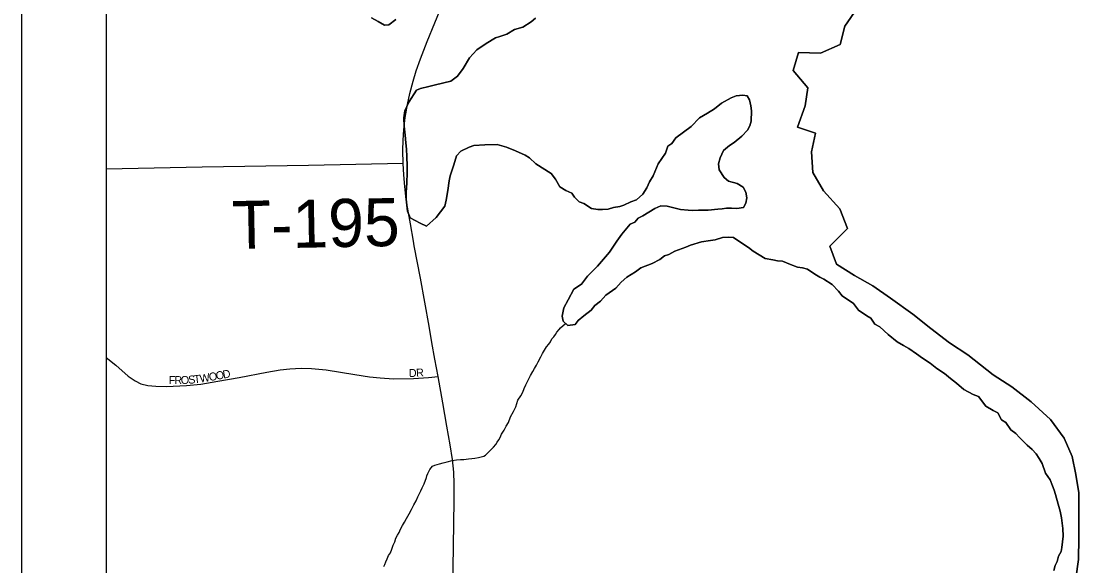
# Model space of a CAD drawing. Extents: x 10.6 to 44.6, y -2.6 to 23.4.
# Drawn here: x 13.103 to 14.367, y 16.07 to 16.714 of the extents above; entities that cross this region are included whole.
import ezdxf

# ---------------------------------------------------------------- set-up
doc = ezdxf.new("R2010")
doc.units = 0
for name, color, linetype in [('GM_X_County', 7, 'Continuous'), ('GM_X_Major_Lake', 7, 'Continuous'), ('GM_X_Major_River', 7, 'Continuous'), ('GM_X_Minor_River', 7, 'Continuous'), ('GM_X_State_Route', 7, 'Continuous'), ('GM_X_Township', 7, 'Continuous'), ('GM_X_Township_Road', 7, 'Continuous'), ('GM_X_Township_Road_Text', 7, 'Continuous'), ('GM_X_Township_Subdivision', 7, 'Continuous'), ('GM_X_Township_Subdivision_Text', 7, 'Continuous'), ('SH_Data', 7, 'Continuous')]:
    doc.layers.add(name, color=color, linetype=linetype)

msp = doc.modelspace()

# ---------------------------------------------------------------- linework, layer by layer
at = {"layer": 'GM_X_County'}
msp.add_lwpolyline([(20.0033, 15.5302), (20.0033, 22.3267), (13.2033, 22.3267), (13.2033, 15.5267), (19.8413, 15.5267)], dxfattribs=at)
at = {"layer": 'GM_X_Major_Lake'}
for points in [[(14.0673, 16.4267), (14.0595, 16.4479), (14.0804, 16.4687), (14.0711, 16.4918), (14.0519, 16.5132), (14.0391, 16.5351), (14.0377, 16.5594), (14.0424, 16.5815), (14.0211, 16.5884), (14.0302, 16.6136), (14.0334, 16.6349), (14.0161, 16.6556), (14.0223, 16.677), (14.0484, 16.6762), (14.0714, 16.6864), (14.0772, 16.7081), (14.0921, 16.7296)], [(13.5172, 16.7177), (13.5248, 16.7136), (13.5324, 16.7091), (13.5374, 16.7096), (13.546, 16.7158)], [(13.7112, 16.7175), (13.7059, 16.7132), (13.6961, 16.707), (13.6863, 16.7039), (13.6773, 16.6984), (13.669, 16.6957), (13.6637, 16.6941), (13.6528, 16.6875), (13.6415, 16.6801), (13.6329, 16.6705), (13.6255, 16.6579), (13.6188, 16.6487), (13.6109, 16.6429), (13.5927, 16.6388), (13.5848, 16.6365), (13.575, 16.6341), (13.5701, 16.6325), (13.5612, 16.6183), (13.5564, 16.608), (13.5553, 16.5996), (13.5558, 16.5897), (13.5567, 16.5791), (13.5576, 16.57), (13.5584, 16.5624), (13.5589, 16.5537), (13.5594, 16.5426), (13.5591, 16.535), (13.5589, 16.5225), (13.5579, 16.5118), (13.558, 16.5035), (13.5597, 16.4891), (13.5628, 16.4815), (13.5746, 16.4752), (13.5822, 16.4715), (13.5935, 16.4819), (13.6039, 16.4953), (13.6053, 16.5022), (13.6075, 16.5136), (13.6089, 16.525), (13.6103, 16.5311), (13.6143, 16.5441), (13.6176, 16.5548), (13.6228, 16.5602), (13.6326, 16.5649), (13.6383, 16.5668), (13.6512, 16.5678), (13.6656, 16.5679), (13.6713, 16.5665), (13.6766, 16.565), (13.6876, 16.5606), (13.699, 16.5554), (13.704, 16.5521), (13.7113, 16.5453), (13.7296, 16.5338), (13.7346, 16.527), (13.74, 16.518), (13.7469, 16.5135), (13.7541, 16.5105), (13.7572, 16.5056), (13.7626, 16.5004), (13.7683, 16.4982), (13.7775, 16.4922), (13.785, 16.4912), (13.7903, 16.4912)], [(13.7903, 16.4912), (13.7972, 16.4917), (13.8032, 16.4937), (13.8108, 16.4949), (13.8157, 16.4965), (13.824, 16.5004), (13.8304, 16.5028), (13.8382, 16.5093), (13.8427, 16.517), (13.846, 16.5239), (13.8501, 16.5311), (13.8564, 16.5453), (13.865, 16.5579), (13.8675, 16.5659), (13.8724, 16.5691), (13.8772, 16.576), (13.8953, 16.5895), (13.905, 16.5995), (13.9144, 16.6053), (13.9227, 16.6104), (13.9313, 16.6169), (13.9426, 16.6231), (13.9483, 16.6255), (13.9562, 16.6264), (13.9615, 16.6257), (13.9642, 16.6208), (13.9658, 16.6139), (13.9666, 16.6079), (13.9664, 16.5957), (13.9646, 16.59), (13.962, 16.585), (13.9553, 16.5781), (13.9463, 16.5704), (13.9406, 16.5669), (13.9335, 16.5611), (13.9294, 16.5523), (13.9276, 16.5451), (13.9285, 16.5382), (13.9342, 16.5292), (13.9396, 16.5247), (13.9495, 16.5221), (13.9567, 16.5177), (13.9598, 16.5116), (13.961, 16.5048), (13.96, 16.4987), (13.957, 16.4937), (13.9491, 16.4925), (13.943, 16.4928), (13.9369, 16.4927), (13.932, 16.4919), (13.9267, 16.4915), (13.9154, 16.4906), (13.904, 16.4904), (13.8968, 16.4899), (13.8919, 16.4903), (13.8828, 16.4913), (13.8778, 16.4924), (13.8668, 16.4953), (13.8592, 16.4955), (13.8521, 16.4924), (13.8382, 16.4839), (13.8325, 16.4811), (13.8288, 16.4761), (13.8231, 16.4738), (13.8134, 16.4619), (13.8075, 16.4538), (13.7985, 16.4408), (13.794, 16.4354), (13.7843, 16.4243), (13.7727, 16.4123), (13.7656, 16.4028), (13.7566, 16.3969), (13.7496, 16.3843), (13.7447, 16.3748), (13.7426, 16.3652), (13.7438, 16.3592), (13.7492, 16.3539), (13.7579, 16.3552), (13.7616, 16.3601), (13.7683, 16.3656), (13.777, 16.3721), (13.7811, 16.3775), (13.7878, 16.3829), (13.7942, 16.3898), (13.8062, 16.3983), (13.8126, 16.4053), (13.8193, 16.411), (13.8295, 16.4176), (13.8359, 16.4223), (13.8491, 16.4274), (13.8581, 16.4321), (13.8637, 16.4363), (13.869, 16.4379), (13.8758, 16.4418), (13.889, 16.4465), (13.8946, 16.4492), (13.9075, 16.4528), (13.9181, 16.4545), (13.9237, 16.4553), (13.9324, 16.4581), (13.9396, 16.4586)], [(13.9396, 16.4586), (13.9453, 16.4579), (13.9529, 16.453), (13.9629, 16.4463), (13.9686, 16.4418), (13.9759, 16.4374), (13.9827, 16.4333), (13.9918, 16.4315), (13.9975, 16.4304), (14.0032, 16.4301), (14.0127, 16.426), (14.0211, 16.4231), (14.0268, 16.4224), (14.0329, 16.4206), (14.0417, 16.4146), (14.0474, 16.4113), (14.0523, 16.4087), (14.0619, 16.4027)], [(14.3505, 16.0549), (14.3536, 16.0774), (14.3541, 16.1028), (14.3541, 16.1313), (14.3538, 16.156), (14.3502, 16.178), (14.3461, 16.1992), (14.3364, 16.2208), (14.3202, 16.243), (14.2976, 16.2636), (14.2747, 16.2816), (14.2526, 16.2957), (14.2227, 16.3193), (14.201, 16.3334), (14.1788, 16.3503), (14.1574, 16.3675), (14.131, 16.3865), (14.11, 16.4011), (14.0883, 16.4133), (14.0673, 16.4267)], [(14.0619, 16.4027), (14.0696, 16.3945), (14.0738, 16.3892), (14.0872, 16.3799), (14.0933, 16.372), (14.1029, 16.3653), (14.1078, 16.3627), (14.1124, 16.3555), (14.1185, 16.3525), (14.1285, 16.3432), (14.1388, 16.3349), (14.1465, 16.3305), (14.1526, 16.3267), (14.1617, 16.3204), (14.169, 16.3152), (14.1781, 16.3096), (14.1858, 16.3032), (14.195, 16.2973), (14.2022, 16.2913), (14.2091, 16.2857), (14.2179, 16.2782), (14.229, 16.2726), (14.2351, 16.27), (14.2439, 16.2587), (14.2527, 16.2535), (14.258, 16.2509), (14.2623, 16.2426), (14.2676, 16.2393), (14.2734, 16.2306), (14.2795, 16.2265), (14.2837, 16.2216), (14.2929, 16.2126), (14.2987, 16.2074), (14.3033, 16.2021), (14.3071, 16.1968), (14.3106, 16.1908), (14.3145, 16.1795), (14.3199, 16.1715), (14.3227, 16.1644), (14.3246, 16.1594), (14.3262, 16.1541), (14.3294, 16.1428), (14.3317, 16.1345), (14.3334, 16.1265), (14.335, 16.114), (14.3355, 16.1049), (14.3338, 16.0915), (14.3331, 16.0866), (14.3297, 16.0812), (14.3283, 16.0751), (14.3261, 16.0702), (14.3242, 16.0641)]]:
    msp.add_lwpolyline(points, dxfattribs=at)
at = {"layer": 'GM_X_Major_River'}
for points in [[(14.0921, 16.7296), (14.0772, 16.7081), (14.0714, 16.6864), (14.0484, 16.6762), (14.0223, 16.677), (14.0161, 16.6556), (14.0334, 16.6349), (14.0302, 16.6136), (14.0211, 16.5884), (14.0424, 16.5815), (14.0377, 16.5594), (14.0391, 16.5351), (14.0519, 16.5132), (14.0711, 16.4918), (14.0804, 16.4687), (14.0595, 16.4479), (14.0673, 16.4267)], [(13.546, 16.7158), (13.5374, 16.7096), (13.5324, 16.7091), (13.5248, 16.7136), (13.5172, 16.7177)], [(13.7903, 16.4912), (13.785, 16.4912), (13.7775, 16.4922), (13.7683, 16.4982), (13.7626, 16.5004), (13.7572, 16.5056), (13.7541, 16.5105), (13.7469, 16.5135), (13.74, 16.518), (13.7346, 16.527), (13.7296, 16.5338), (13.7113, 16.5453), (13.704, 16.5521), (13.699, 16.5554), (13.6876, 16.5606), (13.6766, 16.565), (13.6713, 16.5665), (13.6656, 16.5679), (13.6512, 16.5678), (13.6383, 16.5668), (13.6326, 16.5649), (13.6228, 16.5602), (13.6176, 16.5548), (13.6143, 16.5441), (13.6103, 16.5311), (13.6089, 16.525), (13.6075, 16.5136), (13.6053, 16.5022), (13.6039, 16.4953), (13.5935, 16.4819), (13.5822, 16.4715), (13.5746, 16.4752), (13.5628, 16.4815), (13.5597, 16.4891), (13.558, 16.5035), (13.5579, 16.5118), (13.5589, 16.5225), (13.5591, 16.535), (13.5594, 16.5426), (13.5589, 16.5537), (13.5584, 16.5624), (13.5576, 16.57), (13.5567, 16.5791), (13.5558, 16.5897), (13.5553, 16.5996), (13.5564, 16.608), (13.5612, 16.6183), (13.5701, 16.6325), (13.575, 16.6341), (13.5848, 16.6365), (13.5927, 16.6388), (13.6109, 16.6429), (13.6188, 16.6487), (13.6255, 16.6579), (13.6329, 16.6705), (13.6415, 16.6801), (13.6528, 16.6875), (13.6637, 16.6941), (13.669, 16.6957), (13.6773, 16.6984), (13.6863, 16.7039), (13.6961, 16.707), (13.7059, 16.7132), (13.7112, 16.7175)], [(13.9396, 16.4586), (13.9324, 16.4581), (13.9237, 16.4553), (13.9181, 16.4545), (13.9075, 16.4528), (13.8946, 16.4492), (13.889, 16.4465), (13.8758, 16.4418), (13.869, 16.4379), (13.8637, 16.4363), (13.8581, 16.4321), (13.8491, 16.4274), (13.8359, 16.4223), (13.8295, 16.4176), (13.8193, 16.411), (13.8126, 16.4053), (13.8062, 16.3983), (13.7942, 16.3898), (13.7878, 16.3829), (13.7811, 16.3775), (13.777, 16.3721), (13.7683, 16.3656), (13.7616, 16.3601), (13.7579, 16.3552), (13.7492, 16.3539), (13.7438, 16.3592), (13.7426, 16.3652), (13.7447, 16.3748), (13.7496, 16.3843), (13.7566, 16.3969), (13.7656, 16.4028), (13.7727, 16.4123), (13.7843, 16.4243), (13.794, 16.4354), (13.7985, 16.4408), (13.8075, 16.4538), (13.8134, 16.4619), (13.8231, 16.4738), (13.8288, 16.4761), (13.8325, 16.4811), (13.8382, 16.4839), (13.8521, 16.4924), (13.8592, 16.4955), (13.8668, 16.4953), (13.8778, 16.4924), (13.8828, 16.4913), (13.8919, 16.4903), (13.8968, 16.4899), (13.904, 16.4904), (13.9154, 16.4906), (13.9267, 16.4915), (13.932, 16.4919), (13.9369, 16.4927), (13.943, 16.4928), (13.9491, 16.4925), (13.957, 16.4937), (13.96, 16.4987), (13.961, 16.5048), (13.9598, 16.5116), (13.9567, 16.5177), (13.9495, 16.5221), (13.9396, 16.5247), (13.9342, 16.5292), (13.9285, 16.5382), (13.9276, 16.5451), (13.9294, 16.5523), (13.9335, 16.5611), (13.9406, 16.5669), (13.9463, 16.5704), (13.9553, 16.5781), (13.962, 16.585), (13.9646, 16.59), (13.9664, 16.5957), (13.9666, 16.6079), (13.9658, 16.6139), (13.9642, 16.6208), (13.9615, 16.6257), (13.9562, 16.6264), (13.9483, 16.6255), (13.9426, 16.6231), (13.9313, 16.6169), (13.9227, 16.6104), (13.9144, 16.6053), (13.905, 16.5995), (13.8953, 16.5895), (13.8772, 16.576), (13.8724, 16.5691), (13.8675, 16.5659), (13.865, 16.5579), (13.8564, 16.5453), (13.8501, 16.5311), (13.846, 16.5239), (13.8427, 16.517), (13.8382, 16.5093), (13.8304, 16.5028), (13.824, 16.5004), (13.8157, 16.4965), (13.8108, 16.4949), (13.8032, 16.4937), (13.7972, 16.4917), (13.7903, 16.4912)], [(14.0619, 16.4027), (14.0523, 16.4087), (14.0474, 16.4113), (14.0417, 16.4146), (14.0329, 16.4206), (14.0268, 16.4224), (14.0211, 16.4231), (14.0127, 16.426), (14.0032, 16.4301), (13.9975, 16.4304), (13.9918, 16.4315), (13.9827, 16.4333), (13.9759, 16.4374), (13.9686, 16.4418), (13.9629, 16.4463), (13.9529, 16.453), (13.9453, 16.4579), (13.9396, 16.4586)], [(14.0673, 16.4267), (14.0883, 16.4133), (14.11, 16.4011), (14.131, 16.3865), (14.1574, 16.3675), (14.1788, 16.3503), (14.201, 16.3334), (14.2227, 16.3193), (14.2526, 16.2957), (14.2747, 16.2816), (14.2976, 16.2636), (14.3202, 16.243), (14.3364, 16.2208), (14.3461, 16.1992), (14.3502, 16.178), (14.3538, 16.156), (14.3541, 16.1313), (14.3541, 16.1028), (14.3536, 16.0774), (14.3505, 16.0549)], [(14.3242, 16.0641), (14.3261, 16.0702), (14.3283, 16.0751), (14.3297, 16.0812), (14.3331, 16.0866), (14.3338, 16.0915), (14.3355, 16.1049), (14.335, 16.114), (14.3334, 16.1265), (14.3317, 16.1345), (14.3294, 16.1428), (14.3262, 16.1541), (14.3246, 16.1594), (14.3227, 16.1644), (14.3199, 16.1715), (14.3145, 16.1795), (14.3106, 16.1908), (14.3071, 16.1968), (14.3033, 16.2021), (14.2987, 16.2074), (14.2929, 16.2126), (14.2837, 16.2216), (14.2795, 16.2265), (14.2734, 16.2306), (14.2676, 16.2393), (14.2623, 16.2426), (14.258, 16.2509), (14.2527, 16.2535), (14.2439, 16.2587), (14.2351, 16.27), (14.229, 16.2726), (14.2179, 16.2782), (14.2091, 16.2857), (14.2022, 16.2913), (14.195, 16.2973), (14.1858, 16.3032), (14.1781, 16.3096), (14.169, 16.3152), (14.1617, 16.3204), (14.1526, 16.3267), (14.1465, 16.3305), (14.1388, 16.3349), (14.1285, 16.3432), (14.1185, 16.3525), (14.1124, 16.3555), (14.1078, 16.3627), (14.1029, 16.3653), (14.0933, 16.372), (14.0872, 16.3799), (14.0738, 16.3892), (14.0696, 16.3945), (14.0619, 16.4027)]]:
    msp.add_lwpolyline(points, dxfattribs=at)
at = {"layer": 'GM_X_Minor_River'}
msp.add_lwpolyline([(13.5316, 16.0691), (13.533, 16.0714), (13.5341, 16.0745), (13.5355, 16.0779), (13.5373, 16.0821), (13.5396, 16.0852), (13.541, 16.0895), (13.5428, 16.0941), (13.5446, 16.0983), (13.546, 16.1025), (13.5478, 16.106), (13.5497, 16.1094), (13.5515, 16.1133), (13.5537, 16.1175), (13.5559, 16.1214), (13.5584, 16.1256), (13.5617, 16.1314), (13.5643, 16.1364), (13.5672, 16.1418), (13.5697, 16.1468), (13.5719, 16.1514), (13.5737, 16.1553), (13.5755, 16.1587), (13.577, 16.1622), (13.5781, 16.1645), (13.5792, 16.1668), (13.582, 16.1741), (13.5827, 16.1764), (13.5838, 16.1791), (13.5849, 16.1814), (13.586, 16.1837), (13.5893, 16.1876), (13.592, 16.1888), (13.5946, 16.1896), (13.5976, 16.1904), (13.6018, 16.1917), (13.6067, 16.1929), (13.6124, 16.1942), (13.6177, 16.1951), (13.6223, 16.1956), (13.6264, 16.1957), (13.6318, 16.1962), (13.6356, 16.1966), (13.6394, 16.1971), (13.6435, 16.198), (13.6469, 16.1988), (13.6499, 16.1996), (13.6518, 16.2008), (13.6537, 16.2024), (13.6563, 16.2051), (13.6589, 16.2078), (13.6615, 16.2102), (13.6641, 16.2133), (13.6659, 16.216), (13.6678, 16.2187), (13.6692, 16.2214), (13.671, 16.2256), (13.674, 16.2302), (13.6762, 16.2348), (13.6791, 16.2395), (13.6816, 16.246), (13.6849, 16.2525), (13.6878, 16.2579), (13.6903, 16.2656), (13.6936, 16.271), (13.6962, 16.2753), (13.6976, 16.2795), (13.6998, 16.2837), (13.7052, 16.2949), (13.7078, 16.2995), (13.71, 16.3033), (13.7122, 16.3072), (13.7144, 16.3111), (13.7173, 16.3168), (13.7195, 16.3211), (13.7217, 16.3249), (13.7242, 16.3288), (13.7268, 16.3319), (13.7287, 16.3346), (13.7305, 16.3381), (13.7327, 16.3408), (13.7346, 16.3435), (13.7364, 16.3462), (13.739, 16.3493), (13.7408, 16.3512), (13.7466, 16.3564)], dxfattribs=at)
at = {"layer": 'GM_X_State_Route'}
for points in [[(13.5677, 16.4483), (13.5667, 16.4538), (13.563, 16.4742), (13.5582, 16.5028), (13.5565, 16.5185), (13.5552, 16.532), (13.5545, 16.5454), (13.5542, 16.5611), (13.5547, 16.573), (13.5555, 16.5854), (13.557, 16.5998), (13.5598, 16.6155), (13.5625, 16.6283), (13.5664, 16.643), (13.5699, 16.6552), (13.5749, 16.6692), (13.5828, 16.6898), (13.5918, 16.7121), (13.6114, 16.7592)], [(13.6044, 15.5267), (13.6045, 15.537), (13.6051, 15.5965), (13.6062, 15.6769), (13.6069, 15.7248), (13.6079, 15.7864), (13.609, 15.8487), (13.6107, 15.937), (13.6122, 15.9943), (13.6132, 16.0402), (13.615, 16.1466), (13.615, 16.1666), (13.6146, 16.1805), (13.6127, 16.1956), (13.6101, 16.2128), (13.606, 16.2349), (13.6013, 16.2626), (13.5958, 16.2939), (13.5918, 16.3141), (13.5884, 16.3341), (13.5851, 16.3532), (13.5749, 16.41), (13.5677, 16.4483)]]:
    msp.add_lwpolyline(points, dxfattribs=at)
at = {"layer": 'GM_X_Township'}
msp.add_lwpolyline([(13.2033, 20.8217), (13.2033, 15.5267), (15.2903, 15.5267)], dxfattribs=at)
at = {"layer": 'GM_X_Township_Road'}
msp.add_lwpolyline([(13.5545, 16.5454), (13.4427, 16.5434), (13.3167, 16.5412), (13.2033, 16.539)], dxfattribs=at)
at = {"layer": 'GM_X_Township_Subdivision'}
msp.add_lwpolyline([(13.2033, 16.3163), (13.2146, 16.3071), (13.2291, 16.2942), (13.2373, 16.2885), (13.2443, 16.2852), (13.2525, 16.2832), (13.2617, 16.2822), (13.2744, 16.2817), (13.2983, 16.283), (13.3152, 16.2845), (13.3351, 16.288), (13.3605, 16.2924), (13.3934, 16.2989), (13.4091, 16.3014), (13.4203, 16.3029), (13.434, 16.3036), (13.4459, 16.3031), (13.4634, 16.3014), (13.4975, 16.2959), (13.5147, 16.2934), (13.5274, 16.2922), (13.543, 16.2909), (13.5667, 16.2914), (13.5844, 16.2924), (13.5958, 16.2939)], dxfattribs=at)
at = {"layer": 'SH_Data'}
msp.add_line((13.1028, 22.4265), (13.1028, 15.4265), dxfattribs=at)

# ---------------------------------------------------------------- texts
at = {"layer": 'GM_X_Township_Road_Text'}
msp.add_text('T-195', height=0.05682, rotation=1.1227, dxfattribs=at).set_placement((13.3524, 16.4443))
at = {"layer": 'GM_X_Township_Subdivision_Text'}
for s, rotation, p in [('F', 0.082, (13.2772, 16.2847)), ('R', 0.0729, (13.2838, 16.2847)), ('O', 1.6603, (13.2916, 16.2847)), ('S', 5.0571, (13.3006, 16.285)), ('T', 6.1461, (13.3074, 16.2856)), ('W', 9.4143, (13.3146, 16.2864)), ('O', 10.3038, (13.3255, 16.2882)), ('O', 10.3068, (13.3337, 16.2897)), ('D', 10.2853, (13.3419, 16.2912)), ('D', 1.8363, (13.5614, 16.293)), ('R', 3.6098, (13.5701, 16.2933))]:
    msp.add_text(s, height=0.00947, rotation=rotation, dxfattribs=at).set_placement(p)

doc.saveas('drawing.dxf')
